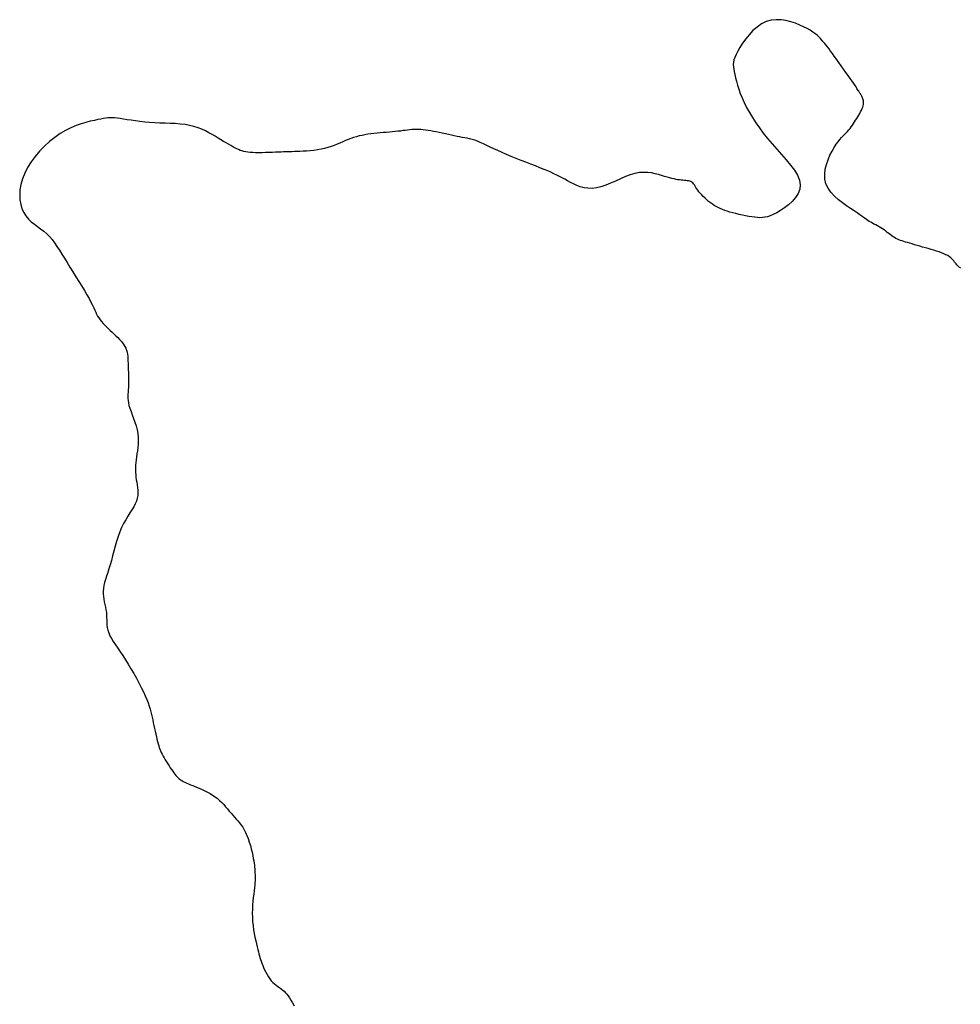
# Model space of a CAD drawing. Header units: millimetres. Extents: x 32690613 to 32693367, y 5343692 to 5344708.
# Tile 754 of 1009: x 32693170 to 32693192, y 5343861 to 5343883. Entities that reach past the tile are written whole.
import ezdxf

# ---------------------------------------------------------------- set-up
doc = ezdxf.new("R2010")
doc.units = ezdxf.units.MM
doc.header["$LTSCALE"] = 20
doc.layers.add('02-DGM_HL_493.00', color=102, linetype='Continuous')

msp = doc.modelspace()

# ---------------------------------------------------------------- linework, layer by layer
at = {"layer": '02-DGM_HL_493.00', "elevation": 493, "flags": 128}
msp.add_lwpolyline([(32693191.654, 5343877.806), (32693191.624, 5343877.828), (32693191.599, 5343877.848), (32693191.578, 5343877.867), (32693191.56, 5343877.885), (32693191.543, 5343877.905), (32693191.527, 5343877.926), (32693191.51, 5343877.948), (32693191.492, 5343877.972), (32693191.472, 5343877.996), (32693191.449, 5343878.02), (32693191.422, 5343878.045), (32693191.391, 5343878.069), (32693191.355, 5343878.092), (32693191.313, 5343878.114), (32693191.266, 5343878.136), (32693191.214, 5343878.156), (32693191.158, 5343878.176), (32693191.1, 5343878.195), (32693191.039, 5343878.214), (32693190.977, 5343878.232), (32693190.913, 5343878.251), (32693190.85, 5343878.269), (32693190.787, 5343878.287), (32693190.726, 5343878.305), (32693190.666, 5343878.323), (32693190.607, 5343878.34), (32693190.552, 5343878.356), (32693190.499, 5343878.371), (32693190.449, 5343878.386), (32693190.404, 5343878.399), (32693190.362, 5343878.411), (32693190.323, 5343878.424), (32693190.286, 5343878.436), (32693190.251, 5343878.45), (32693190.218, 5343878.464), (32693190.185, 5343878.481), (32693190.153, 5343878.499), (32693190.121, 5343878.52), (32693190.089, 5343878.543), (32693190.056, 5343878.567), (32693190.023, 5343878.593), (32693189.989, 5343878.619), (32693189.954, 5343878.646), (32693189.918, 5343878.672), (32693189.881, 5343878.697), (32693189.843, 5343878.721), (32693189.805, 5343878.744), (32693189.765, 5343878.765), (32693189.727, 5343878.786), (32693189.688, 5343878.807), (32693189.651, 5343878.827), (32693189.616, 5343878.846), (32693189.583, 5343878.866), (32693189.552, 5343878.886), (32693189.521, 5343878.907), (32693189.489, 5343878.929), (32693189.454, 5343878.955), (32693189.414, 5343878.984), (32693189.366, 5343879.018), (32693189.309, 5343879.057), (32693189.24, 5343879.103), (32693189.159, 5343879.156), (32693189.07, 5343879.216), (32693188.976, 5343879.283), (32693188.883, 5343879.356), (32693188.794, 5343879.437), (32693188.715, 5343879.524), (32693188.65, 5343879.618), (32693188.604, 5343879.717), (32693188.58, 5343879.823), (32693188.576, 5343879.932), (32693188.588, 5343880.043), (32693188.614, 5343880.153), (32693188.651, 5343880.259), (32693188.694, 5343880.36), (32693188.741, 5343880.453), (32693188.789, 5343880.536), (32693188.835, 5343880.607), (32693188.878, 5343880.667), (32693188.919, 5343880.718), (32693188.958, 5343880.762), (32693188.994, 5343880.8), (32693189.029, 5343880.834), (32693189.061, 5343880.866), (32693189.092, 5343880.898), (32693189.121, 5343880.932), (32693189.149, 5343880.966), (32693189.176, 5343881.002), (32693189.201, 5343881.038), (32693189.226, 5343881.075), (32693189.25, 5343881.113), (32693189.274, 5343881.152), (32693189.297, 5343881.19), (32693189.321, 5343881.228), (32693189.344, 5343881.267), (32693189.366, 5343881.304), (32693189.386, 5343881.341), (32693189.405, 5343881.378), (32693189.421, 5343881.413), (32693189.434, 5343881.447), (32693189.443, 5343881.479), (32693189.449, 5343881.51), (32693189.452, 5343881.539), (32693189.451, 5343881.566), (32693189.448, 5343881.592), (32693189.443, 5343881.615), (32693189.436, 5343881.637), (32693189.429, 5343881.657), (32693189.421, 5343881.676), (32693189.413, 5343881.692), (32693189.405, 5343881.707), (32693189.397, 5343881.721), (32693189.389, 5343881.735), (32693189.38, 5343881.748), (32693189.372, 5343881.761), (32693189.363, 5343881.775), (32693189.353, 5343881.79), (32693189.344, 5343881.806), (32693189.332, 5343881.824), (32693189.319, 5343881.846), (32693189.303, 5343881.871), (32693189.284, 5343881.902), (32693189.26, 5343881.939), (32693189.23, 5343881.982), (32693189.195, 5343882.034), (32693189.153, 5343882.094), (32693189.106, 5343882.161), (32693189.055, 5343882.232), (32693189.001, 5343882.307), (32693188.947, 5343882.383), (32693188.893, 5343882.457), (32693188.841, 5343882.529), (32693188.792, 5343882.596), (32693188.748, 5343882.657), (32693188.708, 5343882.711), (32693188.672, 5343882.761), (32693188.638, 5343882.806), (32693188.606, 5343882.848), (32693188.574, 5343882.887), (32693188.543, 5343882.924), (32693188.511, 5343882.961), (32693188.477, 5343882.997), (32693188.441, 5343883.033), (32693188.401, 5343883.07), (32693188.355, 5343883.107), (32693188.303, 5343883.144), (32693188.244, 5343883.182), (32693188.177, 5343883.221), (32693188.099, 5343883.261), (32693188.011, 5343883.302), (32693187.914, 5343883.341), (32693187.81, 5343883.375), (32693187.7, 5343883.402), (32693187.588, 5343883.419), (32693187.475, 5343883.422), (32693187.362, 5343883.41), (32693187.252, 5343883.378), (32693187.147, 5343883.327), (32693187.047, 5343883.257), (32693186.954, 5343883.175), (32693186.867, 5343883.083), (32693186.789, 5343882.987), (32693186.72, 5343882.89), (32693186.66, 5343882.796), (32693186.611, 5343882.711), (32693186.573, 5343882.637), (32693186.544, 5343882.572), (32693186.525, 5343882.515), (32693186.514, 5343882.462), (32693186.51, 5343882.412), (32693186.512, 5343882.361), (32693186.519, 5343882.308), (32693186.529, 5343882.249), (32693186.542, 5343882.183), (32693186.559, 5343882.11), (32693186.579, 5343882.031), (32693186.603, 5343881.945), (32693186.633, 5343881.853), (32693186.668, 5343881.756), (32693186.709, 5343881.655), (32693186.756, 5343881.549), (32693186.811, 5343881.44), (32693186.873, 5343881.328), (32693186.942, 5343881.213), (32693187.017, 5343881.096), (32693187.099, 5343880.977), (32693187.188, 5343880.857), (32693187.283, 5343880.736), (32693187.385, 5343880.615), (32693187.492, 5343880.494), (32693187.601, 5343880.374), (32693187.706, 5343880.255), (32693187.804, 5343880.138), (32693187.889, 5343880.023), (32693187.957, 5343879.91), (32693188.002, 5343879.801), (32693188.021, 5343879.695), (32693188.011, 5343879.593), (32693187.974, 5343879.495), (32693187.916, 5343879.404), (32693187.842, 5343879.319), (32693187.757, 5343879.242), (32693187.667, 5343879.172), (32693187.576, 5343879.112), (32693187.49, 5343879.062), (32693187.413, 5343879.023), (32693187.344, 5343878.993), (32693187.282, 5343878.971), (32693187.223, 5343878.958), (32693187.167, 5343878.951), (32693187.111, 5343878.95), (32693187.054, 5343878.953), (32693186.994, 5343878.959), (32693186.929, 5343878.969), (32693186.859, 5343878.98), (32693186.787, 5343878.993), (32693186.714, 5343879.008), (32693186.641, 5343879.024), (32693186.568, 5343879.041), (32693186.499, 5343879.058), (32693186.433, 5343879.077), (32693186.373, 5343879.095), (32693186.316, 5343879.114), (32693186.264, 5343879.134), (32693186.215, 5343879.155), (32693186.168, 5343879.177), (32693186.123, 5343879.201), (32693186.08, 5343879.227), (32693186.037, 5343879.256), (32693185.994, 5343879.286), (32693185.952, 5343879.319), (32693185.91, 5343879.354), (32693185.87, 5343879.39), (32693185.832, 5343879.426), (32693185.796, 5343879.463), (32693185.764, 5343879.5), (32693185.734, 5343879.536), (32693185.709, 5343879.57), (32693185.686, 5343879.604), (32693185.666, 5343879.635), (32693185.648, 5343879.664), (32693185.63, 5343879.691), (32693185.612, 5343879.715), (32693185.593, 5343879.735), (32693185.573, 5343879.752), (32693185.55, 5343879.765), (32693185.525, 5343879.774), (32693185.498, 5343879.781), (32693185.469, 5343879.786), (32693185.438, 5343879.789), (32693185.405, 5343879.792), (32693185.371, 5343879.795), (32693185.335, 5343879.798), (32693185.297, 5343879.802), (32693185.258, 5343879.808), (32693185.217, 5343879.816), (32693185.172, 5343879.825), (32693185.124, 5343879.836), (32693185.073, 5343879.85), (32693185.017, 5343879.865), (32693184.956, 5343879.883), (32693184.89, 5343879.904), (32693184.819, 5343879.925), (32693184.743, 5343879.944), (32693184.661, 5343879.96), (32693184.575, 5343879.971), (32693184.484, 5343879.974), (32693184.387, 5343879.967), (32693184.286, 5343879.949), (32693184.181, 5343879.918), (32693184.072, 5343879.877), (32693183.961, 5343879.829), (32693183.849, 5343879.778), (32693183.738, 5343879.729), (32693183.627, 5343879.684), (32693183.52, 5343879.647), (32693183.417, 5343879.622), (32693183.318, 5343879.611), (32693183.225, 5343879.614), (32693183.137, 5343879.627), (32693183.053, 5343879.65), (32693182.974, 5343879.679), (32693182.9, 5343879.712), (32693182.83, 5343879.748), (32693182.764, 5343879.784), (32693182.702, 5343879.818), (32693182.642, 5343879.85), (32693182.582, 5343879.882), (32693182.522, 5343879.912), (32693182.458, 5343879.943), (32693182.39, 5343879.975), (32693182.315, 5343880.008), (32693182.233, 5343880.042), (32693182.141, 5343880.079), (32693182.041, 5343880.118), (32693181.935, 5343880.159), (32693181.825, 5343880.201), (32693181.713, 5343880.244), (32693181.601, 5343880.287), (32693181.492, 5343880.332), (32693181.386, 5343880.376), (32693181.285, 5343880.421), (32693181.19, 5343880.464), (32693181.101, 5343880.506), (32693181.017, 5343880.546), (32693180.938, 5343880.584), (32693180.863, 5343880.619), (32693180.793, 5343880.65), (32693180.728, 5343880.676), (32693180.666, 5343880.698), (32693180.607, 5343880.716), (32693180.551, 5343880.731), (32693180.496, 5343880.744), (32693180.441, 5343880.754), (32693180.386, 5343880.764), (32693180.329, 5343880.774), (32693180.269, 5343880.785), (32693180.206, 5343880.798), (32693180.14, 5343880.812), (32693180.072, 5343880.826), (32693180.003, 5343880.841), (32693179.934, 5343880.857), (32693179.866, 5343880.872), (32693179.799, 5343880.886), (32693179.735, 5343880.899), (32693179.673, 5343880.911), (32693179.615, 5343880.921), (32693179.558, 5343880.929), (32693179.504, 5343880.936), (32693179.451, 5343880.941), (32693179.4, 5343880.944), (32693179.349, 5343880.945), (32693179.299, 5343880.944), (32693179.249, 5343880.941), (32693179.199, 5343880.936), (32693179.148, 5343880.93), (32693179.096, 5343880.923), (32693179.042, 5343880.916), (32693178.986, 5343880.908), (32693178.928, 5343880.901), (32693178.868, 5343880.894), (32693178.804, 5343880.887), (32693178.738, 5343880.882), (32693178.669, 5343880.877), (32693178.6, 5343880.871), (32693178.529, 5343880.866), (32693178.459, 5343880.86), (32693178.388, 5343880.853), (32693178.319, 5343880.844), (32693178.252, 5343880.835), (32693178.185, 5343880.823), (32693178.12, 5343880.81), (32693178.056, 5343880.796), (32693177.993, 5343880.779), (32693177.931, 5343880.76), (32693177.869, 5343880.739), (32693177.807, 5343880.716), (32693177.745, 5343880.691), (32693177.683, 5343880.664), (32693177.62, 5343880.636), (32693177.556, 5343880.608), (32693177.489, 5343880.581), (32693177.421, 5343880.555), (32693177.349, 5343880.532), (32693177.273, 5343880.512), (32693177.194, 5343880.495), (32693177.112, 5343880.481), (32693177.029, 5343880.471), (32693176.947, 5343880.462), (32693176.866, 5343880.456), (32693176.789, 5343880.452), (32693176.716, 5343880.448), (32693176.65, 5343880.446), (32693176.591, 5343880.443), (32693176.538, 5343880.441), (32693176.489, 5343880.439), (32693176.442, 5343880.437), (32693176.395, 5343880.436), (32693176.346, 5343880.434), (32693176.293, 5343880.432), (32693176.234, 5343880.429), (32693176.168, 5343880.427), (32693176.096, 5343880.424), (32693176.02, 5343880.422), (32693175.942, 5343880.42), (32693175.864, 5343880.418), (32693175.789, 5343880.418), (32693175.717, 5343880.418), (32693175.65, 5343880.42), (32693175.591, 5343880.424), (32693175.539, 5343880.429), (32693175.492, 5343880.437), (32693175.448, 5343880.446), (32693175.407, 5343880.457), (32693175.368, 5343880.471), (32693175.329, 5343880.487), (32693175.288, 5343880.506), (32693175.246, 5343880.528), (32693175.2, 5343880.552), (32693175.153, 5343880.579), (32693175.102, 5343880.609), (32693175.049, 5343880.64), (32693174.992, 5343880.674), (32693174.933, 5343880.71), (32693174.87, 5343880.749), (32693174.805, 5343880.789), (32693174.735, 5343880.829), (32693174.662, 5343880.87), (32693174.585, 5343880.91), (32693174.503, 5343880.947), (32693174.416, 5343880.981), (32693174.323, 5343881.011), (32693174.225, 5343881.035), (32693174.122, 5343881.053), (32693174.013, 5343881.066), (32693173.901, 5343881.074), (32693173.786, 5343881.08), (32693173.669, 5343881.084), (32693173.552, 5343881.088), (32693173.436, 5343881.093), (32693173.322, 5343881.099), (32693173.211, 5343881.109), (32693173.103, 5343881.121), (32693173.001, 5343881.135), (32693172.903, 5343881.149), (32693172.812, 5343881.164), (32693172.728, 5343881.177), (32693172.652, 5343881.189), (32693172.584, 5343881.199), (32693172.526, 5343881.205), (32693172.474, 5343881.208), (32693172.426, 5343881.208), (32693172.38, 5343881.205), (32693172.332, 5343881.199), (32693172.28, 5343881.191), (32693172.221, 5343881.179), (32693172.152, 5343881.165), (32693172.072, 5343881.148), (32693171.98, 5343881.127), (32693171.88, 5343881.101), (32693171.772, 5343881.069), (32693171.658, 5343881.029), (32693171.54, 5343880.979), (32693171.419, 5343880.919), (32693171.297, 5343880.848), (32693171.176, 5343880.764), (32693171.056, 5343880.669), (32693170.942, 5343880.564), (32693170.833, 5343880.451), (32693170.732, 5343880.332), (32693170.642, 5343880.209), (32693170.563, 5343880.082), (32693170.498, 5343879.955), (32693170.448, 5343879.828), (32693170.413, 5343879.703), (32693170.392, 5343879.581), (32693170.385, 5343879.464), (32693170.391, 5343879.353), (32693170.408, 5343879.248), (32693170.437, 5343879.151), (32693170.477, 5343879.065), (32693170.527, 5343878.988), (32693170.584, 5343878.92), (32693170.648, 5343878.859), (32693170.717, 5343878.803), (32693170.788, 5343878.749), (32693170.859, 5343878.696), (32693170.929, 5343878.642), (32693170.996, 5343878.585), (32693171.059, 5343878.522), (32693171.118, 5343878.454), (32693171.174, 5343878.38), (32693171.228, 5343878.302), (32693171.283, 5343878.218), (32693171.338, 5343878.129), (32693171.395, 5343878.035), (32693171.455, 5343877.935), (32693171.52, 5343877.831), (32693171.587, 5343877.724), (32693171.655, 5343877.616), (32693171.722, 5343877.508), (32693171.788, 5343877.403), (32693171.849, 5343877.302), (32693171.905, 5343877.207), (32693171.954, 5343877.121), (32693171.995, 5343877.044), (32693172.029, 5343876.976), (32693172.057, 5343876.916), (32693172.081, 5343876.862), (32693172.103, 5343876.813), (32693172.124, 5343876.768), (32693172.147, 5343876.725), (32693172.171, 5343876.685), (32693172.2, 5343876.644), (32693172.232, 5343876.604), (32693172.268, 5343876.563), (32693172.306, 5343876.523), (32693172.346, 5343876.483), (32693172.387, 5343876.443), (32693172.43, 5343876.403), (32693172.473, 5343876.363), (32693172.516, 5343876.323), (32693172.559, 5343876.283), (32693172.6, 5343876.243), (32693172.639, 5343876.202), (32693172.676, 5343876.162), (32693172.709, 5343876.122), (32693172.739, 5343876.081), (32693172.764, 5343876.041), (32693172.784, 5343875.999), (32693172.799, 5343875.958), (32693172.811, 5343875.914), (32693172.819, 5343875.869), (32693172.825, 5343875.821), (32693172.829, 5343875.769), (32693172.832, 5343875.714), (32693172.834, 5343875.654), (32693172.837, 5343875.589), (32693172.839, 5343875.521), (32693172.842, 5343875.45), (32693172.843, 5343875.378), (32693172.844, 5343875.307), (32693172.845, 5343875.238), (32693172.844, 5343875.173), (32693172.842, 5343875.112), (32693172.838, 5343875.058), (32693172.834, 5343875.008), (32693172.83, 5343874.961), (32693172.828, 5343874.915), (32693172.829, 5343874.869), (32693172.833, 5343874.821), (32693172.841, 5343874.768), (32693172.855, 5343874.71), (32693172.876, 5343874.644), (32693172.901, 5343874.572), (32693172.929, 5343874.496), (32693172.958, 5343874.415), (32693172.987, 5343874.331), (32693173.014, 5343874.246), (32693173.036, 5343874.16), (32693173.052, 5343874.075), (32693173.061, 5343873.992), (32693173.064, 5343873.912), (32693173.061, 5343873.833), (32693173.054, 5343873.757), (32693173.045, 5343873.684), (32693173.034, 5343873.614), (32693173.024, 5343873.546), (32693173.014, 5343873.482), (32693173.007, 5343873.42), (32693173.003, 5343873.362), (32693173.001, 5343873.305), (32693173.001, 5343873.25), (32693173.003, 5343873.195), (32693173.007, 5343873.141), (32693173.013, 5343873.087), (32693173.02, 5343873.032), (32693173.029, 5343872.975), (32693173.038, 5343872.917), (32693173.047, 5343872.858), (32693173.052, 5343872.797), (32693173.054, 5343872.736), (32693173.051, 5343872.674), (32693173.04, 5343872.611), (32693173.022, 5343872.548), (32693172.995, 5343872.484), (32693172.961, 5343872.419), (32693172.92, 5343872.352), (32693172.875, 5343872.282), (32693172.828, 5343872.207), (32693172.78, 5343872.128), (32693172.732, 5343872.043), (32693172.687, 5343871.951), (32693172.646, 5343871.852), (32693172.608, 5343871.747), (32693172.574, 5343871.639), (32693172.542, 5343871.528), (32693172.512, 5343871.418), (32693172.483, 5343871.31), (32693172.456, 5343871.205), (32693172.428, 5343871.107), (32693172.401, 5343871.016), (32693172.374, 5343870.932), (32693172.348, 5343870.853), (32693172.325, 5343870.78), (32693172.304, 5343870.71), (32693172.288, 5343870.644), (32693172.276, 5343870.58), (32693172.271, 5343870.517), (32693172.271, 5343870.455), (32693172.276, 5343870.392), (32693172.286, 5343870.331), (32693172.297, 5343870.269), (32693172.31, 5343870.209), (32693172.323, 5343870.149), (32693172.335, 5343870.09), (32693172.343, 5343870.031), (32693172.348, 5343869.974), (32693172.35, 5343869.917), (32693172.352, 5343869.861), (32693172.354, 5343869.804), (32693172.357, 5343869.747), (32693172.365, 5343869.689), (32693172.378, 5343869.63), (32693172.397, 5343869.569), (32693172.424, 5343869.506), (32693172.459, 5343869.441), (32693172.5, 5343869.373), (32693172.547, 5343869.301), (32693172.599, 5343869.224), (32693172.654, 5343869.143), (32693172.713, 5343869.057), (32693172.774, 5343868.964), (32693172.836, 5343868.865), (32693172.899, 5343868.762), (32693172.961, 5343868.655), (32693173.021, 5343868.548), (32693173.078, 5343868.441), (32693173.132, 5343868.338), (32693173.18, 5343868.239), (32693173.223, 5343868.148), (32693173.259, 5343868.064), (32693173.288, 5343867.988), (32693173.313, 5343867.917), (32693173.333, 5343867.851), (32693173.35, 5343867.788), (32693173.365, 5343867.728), (32693173.378, 5343867.667), (32693173.391, 5343867.606), (32693173.404, 5343867.543), (32693173.417, 5343867.479), (32693173.431, 5343867.414), (32693173.445, 5343867.35), (32693173.459, 5343867.287), (32693173.473, 5343867.227), (32693173.486, 5343867.169), (32693173.499, 5343867.116), (32693173.513, 5343867.067), (32693173.526, 5343867.023), (32693173.539, 5343866.982), (32693173.553, 5343866.943), (32693173.569, 5343866.905), (32693173.585, 5343866.867), (32693173.604, 5343866.829), (32693173.625, 5343866.789), (32693173.649, 5343866.747), (32693173.675, 5343866.704), (32693173.702, 5343866.659), (32693173.731, 5343866.614), (32693173.76, 5343866.569), (32693173.788, 5343866.526), (32693173.817, 5343866.485), (32693173.843, 5343866.446), (32693173.869, 5343866.411), (32693173.893, 5343866.379), (32693173.916, 5343866.35), (32693173.94, 5343866.323), (32693173.964, 5343866.298), (32693173.99, 5343866.275), (32693174.018, 5343866.254), (32693174.048, 5343866.234), (32693174.082, 5343866.215), (32693174.119, 5343866.196), (32693174.159, 5343866.178), (32693174.202, 5343866.159), (32693174.247, 5343866.141), (32693174.296, 5343866.121), (32693174.346, 5343866.101), (32693174.4, 5343866.079), (32693174.455, 5343866.056), (32693174.512, 5343866.031), (32693174.571, 5343866.004), (32693174.629, 5343865.974), (32693174.687, 5343865.943), (32693174.744, 5343865.908), (32693174.8, 5343865.871), (32693174.853, 5343865.831), (32693174.903, 5343865.788), (32693174.951, 5343865.742), (32693174.996, 5343865.694), (32693175.039, 5343865.645), (32693175.081, 5343865.596), (32693175.122, 5343865.547), (32693175.162, 5343865.499), (32693175.201, 5343865.453), (32693175.24, 5343865.408), (32693175.279, 5343865.365), (32693175.317, 5343865.322), (32693175.355, 5343865.277), (32693175.391, 5343865.23), (32693175.426, 5343865.18), (32693175.46, 5343865.125), (32693175.491, 5343865.064), (32693175.521, 5343864.996), (32693175.549, 5343864.923), (32693175.574, 5343864.847), (32693175.597, 5343864.769), (32693175.617, 5343864.691), (32693175.636, 5343864.615), (32693175.651, 5343864.544), (32693175.664, 5343864.478), (32693175.675, 5343864.42), (32693175.683, 5343864.368), (32693175.689, 5343864.322), (32693175.694, 5343864.281), (32693175.697, 5343864.244), (32693175.7, 5343864.21), (32693175.701, 5343864.178), (32693175.702, 5343864.146), (32693175.704, 5343864.115), (32693175.705, 5343864.082), (32693175.705, 5343864.048), (32693175.705, 5343864.011), (32693175.703, 5343863.969), (32693175.701, 5343863.923), (32693175.696, 5343863.871), (32693175.69, 5343863.812), (32693175.683, 5343863.746), (32693175.674, 5343863.672), (32693175.664, 5343863.593), (32693175.655, 5343863.508), (32693175.648, 5343863.42), (32693175.642, 5343863.329), (32693175.64, 5343863.237), (32693175.642, 5343863.143), (32693175.647, 5343863.05), (32693175.657, 5343862.957), (32693175.67, 5343862.867), (32693175.685, 5343862.78), (32693175.701, 5343862.697), (32693175.718, 5343862.618), (32693175.735, 5343862.546), (32693175.751, 5343862.48), (32693175.765, 5343862.422), (32693175.778, 5343862.37), (32693175.79, 5343862.323), (32693175.801, 5343862.279), (32693175.814, 5343862.237), (32693175.826, 5343862.196), (32693175.841, 5343862.154), (32693175.857, 5343862.109), (32693175.876, 5343862.061), (32693175.897, 5343862.01), (32693175.92, 5343861.958), (32693175.946, 5343861.906), (32693175.974, 5343861.854), (32693176.004, 5343861.804), (32693176.036, 5343861.757), (32693176.07, 5343861.714), (32693176.106, 5343861.676), (32693176.143, 5343861.643), (32693176.181, 5343861.613), (32693176.219, 5343861.585), (32693176.257, 5343861.558), (32693176.294, 5343861.531), (32693176.329, 5343861.504), (32693176.363, 5343861.475), (32693176.394, 5343861.444), (32693176.424, 5343861.409), (32693176.453, 5343861.369), (32693176.483, 5343861.324), (32693176.515, 5343861.272), (32693176.549, 5343861.213), (32693176.587, 5343861.146)], dxfattribs=at)

doc.saveas('drawing.dxf')
